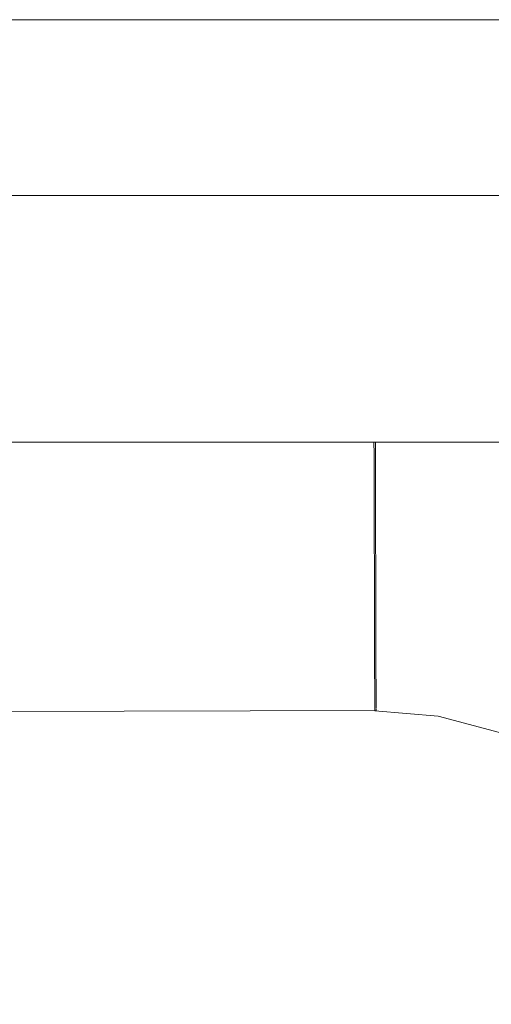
# Model space of a CAD drawing. Header units: millimetres. Extents: x -30280 to 309309, y -17460 to 4378.
# Tile 568 of 656: x 151831 to 151853, y -14496 to -14450. Entities that reach past the tile are written whole.
import ezdxf

# ---------------------------------------------------------------- set-up
doc = ezdxf.new("R2010")
doc.units = ezdxf.units.MM
doc.header["$MEASUREMENT"] = 0
doc.linetypes.add('Wipeout_Contour', pattern=[1000, 0, -1000])
doc.layers.add('P1_PLANTA PRIMERA_4_12_FAÇ_Façana', color=7, linetype='Continuous')
doc.layers.add('P1_PLANTA PRIMERA_4_Nuevo_09_EI_Mobiliari general', color=7, linetype='Continuous')
doc.layers.add('P1_PLANTA PRIMERA_4_Nuevo_09_EI_Mobiliari general_Pluma_Nº__1', color=7, linetype='Continuous', lineweight=5)

msp = doc.modelspace()

# ---------------------------------------------------------------- wipeouts: each hides what was drawn before it
at = {"color": 254, "linetype": 'Wipeout_Contour', "lineweight": 0, "ltscale": 4556497.205425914}
msp.add_wipeout([(151882.62, -14022.052), (150782.62, -14022.052), (150782.62, -14023.885), (150890.293, -14023.885), (150903.857, -14449.995), (150903.929, -14505.564), (150882.333, -14505.564), (150886.263, -14527.856), (150886.9, -14530.194), (150928.929, -14764.931), (150970.958, -14530.194), (150971.595, -14527.856), (150975.525, -14505.564), (150953.929, -14505.564), (150953.929, -14449.995), (150967.565, -14023.885), (151390.293, -14023.885), (151403.857, -14449.995), (151403.929, -14505.564), (151382.333, -14505.564), (151386.263, -14527.856), (151386.9, -14530.194), (151428.929, -14764.931), (151470.958, -14530.194), (151471.595, -14527.856), (151475.525, -14505.564), (151453.929, -14505.564), (151453.929, -14449.995), (151467.565, -14023.885), (151882.62, -14023.885)], dxfattribs=at).dxf.layer = 'P1_PLANTA PRIMERA_4_12_FAÇ_Façana'

# ---------------------------------------------------------------- next in the draw order: linework, layer by layer
at = {"layer": 'P1_PLANTA PRIMERA_4_Nuevo_09_EI_Mobiliari general_Pluma_Nº__1', "color": 7, "linetype": 'Continuous', "lineweight": 5}
for p, q in [((151847.671, -14481.221), (151847.673, -14481.811)), ((151847.734, -14481.221), (151847.736, -14481.811))]:
    msp.add_line(p, q, dxfattribs=at)

# ---------------------------------------------------------------- next in the draw order: wipeouts: each hides what was drawn before it
at = {"color": 254, "linetype": 'Wipeout_Contour', "lineweight": 0, "ltscale": 457320.530233}
msp.add_wipeout([(151903.929, -14449.995), (151453.929, -14449.995), (151903.929, -14450.529)], dxfattribs=at).dxf.layer = 'P1_PLANTA PRIMERA_4_Nuevo_09_EI_Mobiliari general'
at = {"color": 254, "linetype": 'Wipeout_Contour', "lineweight": 0, "ltscale": 609468.027609}
msp.add_wipeout([(151903.929, -14469.75), (151903.929, -14458.215), (151453.929, -14458.215), (151453.929, -14469.75)], dxfattribs=at).dxf.layer = 'P1_PLANTA PRIMERA_4_Nuevo_09_EI_Mobiliari general'
at = {"color": 254, "linetype": 'Wipeout_Contour', "lineweight": 0, "ltscale": 4266347.699379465}
msp.add_wipeout([(151493.395, -14496.363), (151491.819, -14505.297), (151497.826, -14503.696), (151503.486, -14503.223), (151678.929, -14503.678), (151854.372, -14503.196), (151860.032, -14503.696), (151865.582, -14505.147), (151864.463, -14496.363), (151863.694, -14493.495), (151862.438, -14490.805), (151860.733, -14488.374), (151858.631, -14486.277), (151856.196, -14484.578), (151853.503, -14483.328), (151850.633, -14482.566), (151847.674, -14482.315), (151692.121, -14482.728), (151678.929, -14482.764), (151665.738, -14482.801), (151510.184, -14482.293), (151507.225, -14482.566), (151504.355, -14483.328), (151501.662, -14484.578), (151499.227, -14486.277), (151497.125, -14488.374), (151495.42, -14490.805), (151494.164, -14493.495)], dxfattribs=at).dxf.layer = 'P1_PLANTA PRIMERA_4_Nuevo_09_EI_Mobiliari general'

# ---------------------------------------------------------------- next in the draw order: linework, layer by layer
at = {"layer": 'P1_PLANTA PRIMERA_4_Nuevo_09_EI_Mobiliari general_Pluma_Nº__1', "color": 7, "linetype": 'Continuous', "lineweight": 5}
for p, q in [((151903.929, -14449.995), (151453.929, -14449.995)), ((151847.673, -14481.811), (151847.674, -14482.172)), ((151847.736, -14481.811), (151847.737, -14482.172)), ((151847.674, -14482.172), (151847.674, -14482.315)), ((151847.737, -14482.199), (151847.737, -14482.293)), ((151847.737, -14482.293), (151692.121, -14482.728)), ((151850.633, -14482.566), (151847.674, -14482.315)), ((151853.503, -14483.328), (151850.633, -14482.566))]:
    msp.add_line(p, q, dxfattribs=at)

# ---------------------------------------------------------------- next in the draw order: wipeouts: each hides what was drawn before it
at = {"color": 254, "linetype": 'Wipeout_Contour', "lineweight": 0, "ltscale": 609463.221799}
msp.add_wipeout([(151903.929, -14450.529), (151453.929, -14450.529), (151453.929, -14452.114), (151903.929, -14452.114)], dxfattribs=at).dxf.layer = 'P1_PLANTA PRIMERA_4_Nuevo_09_EI_Mobiliari general'
at = {"color": 254, "linetype": 'Wipeout_Contour', "lineweight": 0, "ltscale": 762714.414228}
msp.add_wipeout([(151852.86, -14469.75), (151852.688, -14470.743), (151857.583, -14472.043), (151857.972, -14470.969), (151853.379, -14469.75)], dxfattribs=at).dxf.layer = 'P1_PLANTA PRIMERA_4_Nuevo_09_EI_Mobiliari general'

# ---------------------------------------------------------------- next in the draw order: wipeouts: each hides what was drawn before it
at = {"color": 254, "linetype": 'Wipeout_Contour', "lineweight": 0, "ltscale": 609464.013508}
msp.add_wipeout([(151903.929, -14452.114), (151453.929, -14452.114), (151453.929, -14454.702), (151903.929, -14454.702)], dxfattribs=at).dxf.layer = 'P1_PLANTA PRIMERA_4_Nuevo_09_EI_Mobiliari general'
at = {"color": 254, "linetype": 'Wipeout_Contour', "lineweight": 0, "ltscale": 457616.372489}
msp.add_wipeout([(151847.702, -14469.75), (151852.688, -14470.743), (151852.86, -14469.75)], dxfattribs=at).dxf.layer = 'P1_PLANTA PRIMERA_4_Nuevo_09_EI_Mobiliari general'

# ---------------------------------------------------------------- next in the draw order: wipeouts: each hides what was drawn before it
at = {"color": 254, "linetype": 'Wipeout_Contour', "lineweight": 0, "ltscale": 609465.171112}
msp.add_wipeout([(151903.929, -14454.702), (151453.929, -14454.702), (151453.929, -14458.215), (151903.929, -14458.215)], dxfattribs=at).dxf.layer = 'P1_PLANTA PRIMERA_4_Nuevo_09_EI_Mobiliari general'
at = {"color": 254, "linetype": 'Wipeout_Contour', "lineweight": 0, "ltscale": 610172.110431}
msp.add_wipeout([(151852.688, -14470.743), (151852.471, -14471.989), (151857.153, -14473.232), (151857.583, -14472.043)], dxfattribs=at).dxf.layer = 'P1_PLANTA PRIMERA_4_Nuevo_09_EI_Mobiliari general'

# ---------------------------------------------------------------- next in the draw order: linework, layer by layer
at = {"layer": 'P1_PLANTA PRIMERA_4_Nuevo_09_EI_Mobiliari general_Pluma_Nº__1', "color": 7, "linetype": 'Continuous', "lineweight": 5}
msp.add_line((151903.929, -14458.215), (151453.929, -14458.215), dxfattribs=at)

# ---------------------------------------------------------------- next in the draw order: wipeouts: each hides what was drawn before it
at = {"color": 254, "linetype": 'Wipeout_Contour', "lineweight": 0, "ltscale": 610152.547436}
msp.add_wipeout([(151847.704, -14470.32), (151847.707, -14471.557), (151852.471, -14471.989), (151852.688, -14470.743)], dxfattribs=at).dxf.layer = 'P1_PLANTA PRIMERA_4_Nuevo_09_EI_Mobiliari general'

# ---------------------------------------------------------------- next in the draw order: wipeouts: each hides what was drawn before it
at = {"color": 254, "linetype": 'Wipeout_Contour', "lineweight": 0, "ltscale": 609806.338737}
msp.add_wipeout([(151847.702, -14469.75), (151678.929, -14469.75), (151678.929, -14470.764), (151847.703, -14470.293)], dxfattribs=at).dxf.layer = 'P1_PLANTA PRIMERA_4_Nuevo_09_EI_Mobiliari general'
at = {"color": 254, "linetype": 'Wipeout_Contour', "lineweight": 0, "ltscale": 610171.263199}
msp.add_wipeout([(151852.471, -14471.989), (151852.241, -14473.316), (151856.695, -14474.498), (151857.153, -14473.232)], dxfattribs=at).dxf.layer = 'P1_PLANTA PRIMERA_4_Nuevo_09_EI_Mobiliari general'

# ---------------------------------------------------------------- next in the draw order: linework, layer by layer
at = {"layer": 'P1_PLANTA PRIMERA_4_Nuevo_09_EI_Mobiliari general_Pluma_Nº__1', "color": 7, "linetype": 'Continuous', "lineweight": 5}
msp.add_line((151903.929, -14469.75), (151453.929, -14469.75), dxfattribs=at)

# ---------------------------------------------------------------- next in the draw order: wipeouts: each hides what was drawn before it
at = {"color": 254, "linetype": 'Wipeout_Contour', "lineweight": 0, "ltscale": 610152.480568}
msp.add_wipeout([(151852.471, -14471.989), (151847.644, -14471.579), (151847.648, -14472.904), (151852.241, -14473.316)], dxfattribs=at).dxf.layer = 'P1_PLANTA PRIMERA_4_Nuevo_09_EI_Mobiliari general'

# ---------------------------------------------------------------- next in the draw order: wipeouts: each hides what was drawn before it
at = {"color": 254, "linetype": 'Wipeout_Contour', "lineweight": 0, "ltscale": 609806.775735}
msp.add_wipeout([(151847.703, -14470.293), (151678.929, -14470.764), (151678.929, -14472.028), (151847.707, -14471.557)], dxfattribs=at).dxf.layer = 'P1_PLANTA PRIMERA_4_Nuevo_09_EI_Mobiliari general'
at = {"color": 254, "linetype": 'Wipeout_Contour', "lineweight": 0, "ltscale": 610170.374228}
msp.add_wipeout([(151852.241, -14473.316), (151852.003, -14474.684), (151856.223, -14475.805), (151856.695, -14474.498)], dxfattribs=at).dxf.layer = 'P1_PLANTA PRIMERA_4_Nuevo_09_EI_Mobiliari general'

# ---------------------------------------------------------------- next in the draw order: linework, layer by layer
at = {"layer": 'P1_PLANTA PRIMERA_4_Nuevo_09_EI_Mobiliari general_Pluma_Nº__1', "color": 7, "linetype": 'Continuous', "lineweight": 5}
for p, q in [((151847.639, -14469.75), (151847.641, -14470.293)), ((151847.702, -14469.75), (151847.703, -14470.293))]:
    msp.add_line(p, q, dxfattribs=at)

# ---------------------------------------------------------------- next in the draw order: wipeouts: each hides what was drawn before it
at = {"color": 254, "linetype": 'Wipeout_Contour', "lineweight": 0, "ltscale": 610152.544396}
msp.add_wipeout([(151847.648, -14472.926), (151847.652, -14474.315), (151852.003, -14474.684), (151852.241, -14473.316)], dxfattribs=at).dxf.layer = 'P1_PLANTA PRIMERA_4_Nuevo_09_EI_Mobiliari general'

# ---------------------------------------------------------------- next in the draw order: wipeouts: each hides what was drawn before it
at = {"color": 254, "linetype": 'Wipeout_Contour', "lineweight": 0, "ltscale": 609807.154732}
msp.add_wipeout([(151678.929, -14473.375), (151847.648, -14472.904), (151847.644, -14471.579), (151678.929, -14472.028)], dxfattribs=at).dxf.layer = 'P1_PLANTA PRIMERA_4_Nuevo_09_EI_Mobiliari general'
at = {"color": 254, "linetype": 'Wipeout_Contour', "lineweight": 0, "ltscale": 610169.470446}
msp.add_wipeout([(151852.003, -14474.684), (151851.765, -14476.053), (151855.751, -14477.111), (151856.223, -14475.805)], dxfattribs=at).dxf.layer = 'P1_PLANTA PRIMERA_4_Nuevo_09_EI_Mobiliari general'

# ---------------------------------------------------------------- next in the draw order: linework, layer by layer
at = {"layer": 'P1_PLANTA PRIMERA_4_Nuevo_09_EI_Mobiliari general_Pluma_Nº__1', "color": 7, "linetype": 'Continuous', "lineweight": 5}
for p, q in [((151847.641, -14470.293), (151847.644, -14471.557)), ((151847.703, -14470.293), (151847.707, -14471.557))]:
    msp.add_line(p, q, dxfattribs=at)

# ---------------------------------------------------------------- next in the draw order: wipeouts: each hides what was drawn before it
at = {"color": 254, "linetype": 'Wipeout_Contour', "lineweight": 0, "ltscale": 610152.604716}
msp.add_wipeout([(151847.652, -14474.315), (151847.656, -14475.704), (151851.765, -14476.053), (151852.003, -14474.684)], dxfattribs=at).dxf.layer = 'P1_PLANTA PRIMERA_4_Nuevo_09_EI_Mobiliari general'

# ---------------------------------------------------------------- next in the draw order: wipeouts: each hides what was drawn before it
at = {"color": 254, "linetype": 'Wipeout_Contour', "lineweight": 0, "ltscale": 914685.201623}
msp.add_wipeout([(151847.711, -14472.904), (151665.711, -14473.412), (151665.715, -14474.728), (151678.929, -14474.764), (151847.652, -14474.293), (151847.648, -14472.926)], dxfattribs=at).dxf.layer = 'P1_PLANTA PRIMERA_4_Nuevo_09_EI_Mobiliari general'
at = {"color": 254, "linetype": 'Wipeout_Contour', "lineweight": 0, "ltscale": 610168.579155}
msp.add_wipeout([(151851.765, -14476.053), (151851.534, -14477.38), (151855.293, -14478.378), (151855.751, -14477.111)], dxfattribs=at).dxf.layer = 'P1_PLANTA PRIMERA_4_Nuevo_09_EI_Mobiliari general'

# ---------------------------------------------------------------- next in the draw order: linework, layer by layer
at = {"layer": 'P1_PLANTA PRIMERA_4_Nuevo_09_EI_Mobiliari general_Pluma_Nº__1', "color": 7, "linetype": 'Continuous', "lineweight": 5}
for p, q in [((151847.644, -14471.557), (151847.648, -14472.904)), ((151847.707, -14471.557), (151847.711, -14472.904))]:
    msp.add_line(p, q, dxfattribs=at)

# ---------------------------------------------------------------- next in the draw order: wipeouts: each hides what was drawn before it
at = {"color": 254, "linetype": 'Wipeout_Contour', "lineweight": 0, "ltscale": 610152.662813}
msp.add_wipeout([(151847.656, -14475.704), (151847.66, -14477.051), (151851.534, -14477.38), (151851.765, -14476.053)], dxfattribs=at).dxf.layer = 'P1_PLANTA PRIMERA_4_Nuevo_09_EI_Mobiliari general'

# ---------------------------------------------------------------- next in the draw order: wipeouts: each hides what was drawn before it
at = {"color": 254, "linetype": 'Wipeout_Contour', "lineweight": 0, "ltscale": 762317.322371}
msp.add_wipeout([(151847.652, -14474.293), (151665.715, -14474.801), (151665.719, -14476.191), (151847.656, -14475.682), (151847.652, -14474.315)], dxfattribs=at).dxf.layer = 'P1_PLANTA PRIMERA_4_Nuevo_09_EI_Mobiliari general'
at = {"color": 254, "linetype": 'Wipeout_Contour', "lineweight": 0, "ltscale": 610167.727194}
msp.add_wipeout([(151851.534, -14477.38), (151851.318, -14478.625), (151854.863, -14479.566), (151855.293, -14478.378)], dxfattribs=at).dxf.layer = 'P1_PLANTA PRIMERA_4_Nuevo_09_EI_Mobiliari general'

# ---------------------------------------------------------------- next in the draw order: linework, layer by layer
at = {"layer": 'P1_PLANTA PRIMERA_4_Nuevo_09_EI_Mobiliari general_Pluma_Nº__1', "color": 7, "linetype": 'Continuous', "lineweight": 5}
for p, q in [((151847.648, -14472.904), (151847.652, -14474.293)), ((151847.711, -14472.904), (151847.714, -14474.293))]:
    msp.add_line(p, q, dxfattribs=at)

# ---------------------------------------------------------------- next in the draw order: wipeouts: each hides what was drawn before it
at = {"color": 254, "linetype": 'Wipeout_Contour', "lineweight": 0, "ltscale": 610152.716653}
msp.add_wipeout([(151847.66, -14477.051), (151847.663, -14478.315), (151851.318, -14478.625), (151851.534, -14477.38)], dxfattribs=at).dxf.layer = 'P1_PLANTA PRIMERA_4_Nuevo_09_EI_Mobiliari general'

# ---------------------------------------------------------------- next in the draw order: wipeouts: each hides what was drawn before it
at = {"color": 254, "linetype": 'Wipeout_Contour', "lineweight": 0, "ltscale": 609835.034067}
msp.add_wipeout([(151692.139, -14476.117), (151692.135, -14477.464), (151847.659, -14477.029), (151847.656, -14475.704)], dxfattribs=at).dxf.layer = 'P1_PLANTA PRIMERA_4_Nuevo_09_EI_Mobiliari general'
at = {"color": 254, "linetype": 'Wipeout_Contour', "lineweight": 0, "ltscale": 610166.940134}
msp.add_wipeout([(151851.318, -14478.625), (151851.122, -14479.751), (151854.474, -14480.641), (151854.863, -14479.566)], dxfattribs=at).dxf.layer = 'P1_PLANTA PRIMERA_4_Nuevo_09_EI_Mobiliari general'

# ---------------------------------------------------------------- next in the draw order: linework, layer by layer
at = {"layer": 'P1_PLANTA PRIMERA_4_Nuevo_09_EI_Mobiliari general_Pluma_Nº__1', "color": 7, "linetype": 'Continuous', "lineweight": 5}
for p, q in [((151847.652, -14474.293), (151847.656, -14475.682)), ((151847.714, -14474.293), (151847.719, -14475.682))]:
    msp.add_line(p, q, dxfattribs=at)

# ---------------------------------------------------------------- next in the draw order: wipeouts: each hides what was drawn before it
at = {"color": 254, "linetype": 'Wipeout_Contour', "lineweight": 0, "ltscale": 610152.764267}
msp.add_wipeout([(151847.663, -14478.315), (151847.666, -14479.457), (151851.122, -14479.751), (151851.318, -14478.625)], dxfattribs=at).dxf.layer = 'P1_PLANTA PRIMERA_4_Nuevo_09_EI_Mobiliari general'

# ---------------------------------------------------------------- next in the draw order: wipeouts: each hides what was drawn before it
at = {"color": 254, "linetype": 'Wipeout_Contour', "lineweight": 0, "ltscale": 609835.529849}
msp.add_wipeout([(151692.135, -14477.464), (151692.132, -14478.728), (151847.663, -14478.293), (151847.66, -14477.051)], dxfattribs=at).dxf.layer = 'P1_PLANTA PRIMERA_4_Nuevo_09_EI_Mobiliari general'
at = {"color": 254, "linetype": 'Wipeout_Contour', "lineweight": 0, "ltscale": 457623.301197}
msp.add_wipeout([(151850.953, -14480.722), (151854.139, -14481.568), (151851.122, -14479.751)], dxfattribs=at).dxf.layer = 'P1_PLANTA PRIMERA_4_Nuevo_09_EI_Mobiliari general'

# ---------------------------------------------------------------- next in the draw order: linework, layer by layer
at = {"layer": 'P1_PLANTA PRIMERA_4_Nuevo_09_EI_Mobiliari general_Pluma_Nº__1', "color": 7, "linetype": 'Continuous', "lineweight": 5}
for p, q in [((151847.656, -14475.682), (151847.66, -14477.03)), ((151847.719, -14475.682), (151847.722, -14477.029))]:
    msp.add_line(p, q, dxfattribs=at)

# ---------------------------------------------------------------- next in the draw order: wipeouts: each hides what was drawn before it
at = {"color": 254, "linetype": 'Wipeout_Contour', "lineweight": 0, "ltscale": 457615.734474}
msp.add_wipeout([(151851.122, -14479.751), (151847.666, -14479.457), (151850.953, -14480.722)], dxfattribs=at).dxf.layer = 'P1_PLANTA PRIMERA_4_Nuevo_09_EI_Mobiliari general'

# ---------------------------------------------------------------- next in the draw order: wipeouts: each hides what was drawn before it
at = {"color": 254, "linetype": 'Wipeout_Contour', "lineweight": 0, "ltscale": 609835.986755}
msp.add_wipeout([(151692.132, -14478.728), (151692.129, -14479.87), (151847.666, -14479.436), (151847.663, -14478.315)], dxfattribs=at).dxf.layer = 'P1_PLANTA PRIMERA_4_Nuevo_09_EI_Mobiliari general'

# ---------------------------------------------------------------- next in the draw order: linework, layer by layer
at = {"layer": 'P1_PLANTA PRIMERA_4_Nuevo_09_EI_Mobiliari general_Pluma_Nº__1', "color": 7, "linetype": 'Continuous', "lineweight": 5}
for p, q in [((151847.66, -14477.03), (151847.663, -14478.293)), ((151847.722, -14477.029), (151847.726, -14478.293)), ((151847.663, -14478.293), (151847.666, -14479.435)), ((151847.726, -14478.293), (151847.729, -14479.435))]:
    msp.add_line(p, q, dxfattribs=at)

# ---------------------------------------------------------------- next in the draw order: wipeouts: each hides what was drawn before it
at = {"color": 254, "linetype": 'Wipeout_Contour', "lineweight": 0, "ltscale": 457300.446184}
msp.add_wipeout([(151692.126, -14480.856), (151847.669, -14480.422), (151692.129, -14479.87)], dxfattribs=at).dxf.layer = 'P1_PLANTA PRIMERA_4_Nuevo_09_EI_Mobiliari general'

# ---------------------------------------------------------------- next in the draw order: linework, layer by layer
at = {"layer": 'P1_PLANTA PRIMERA_4_Nuevo_09_EI_Mobiliari general_Pluma_Nº__1', "color": 7, "linetype": 'Continuous', "lineweight": 5}
for p, q in [((151847.666, -14479.435), (151847.669, -14480.422)), ((151847.729, -14479.435), (151847.732, -14480.421)), ((151847.669, -14480.422), (151847.671, -14481.221)), ((151847.732, -14480.421), (151847.734, -14481.221))]:
    msp.add_line(p, q, dxfattribs=at)

doc.saveas('drawing.dxf')
